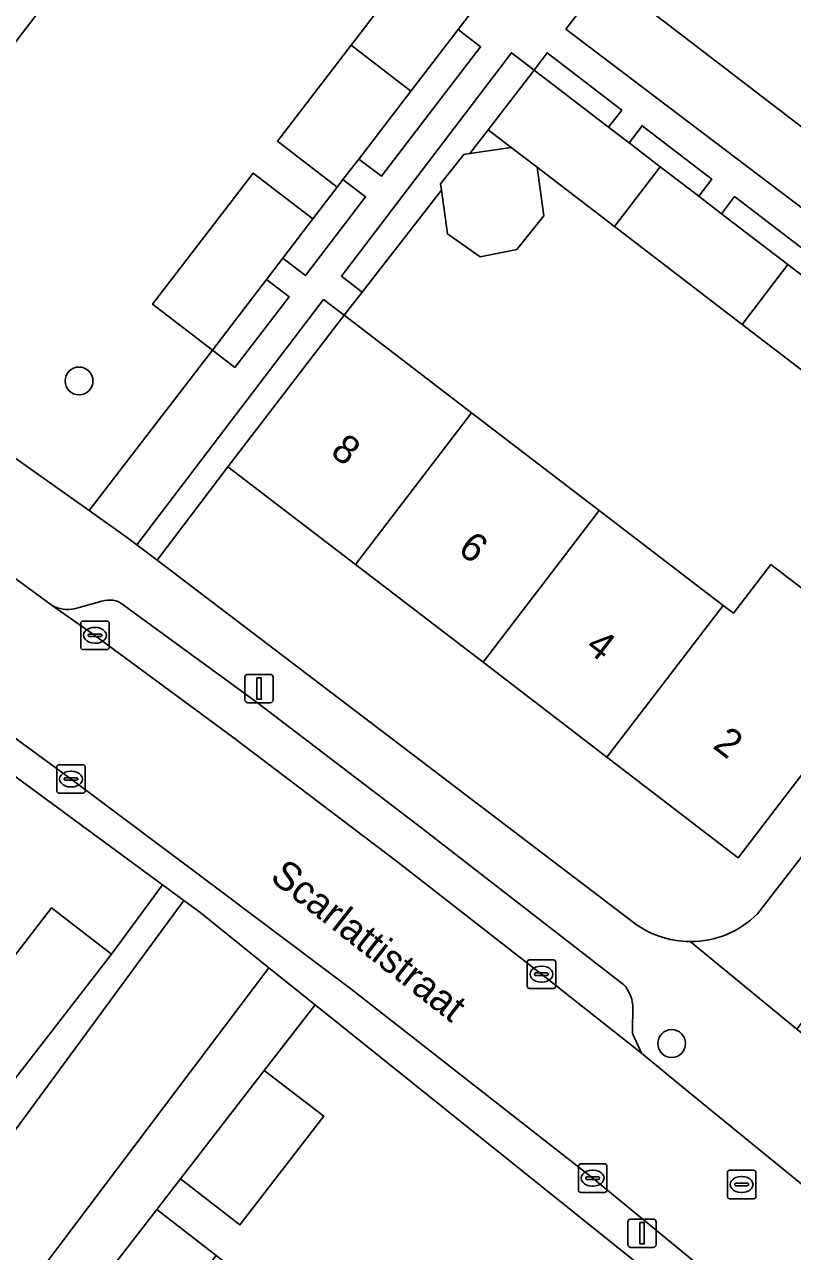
# Model space of a CAD drawing. Extents: x 159039 to 160102, y 381214 to 382524.
# Drawn here: x 159236.73 to 159263.73, y 381533.19 to 381576.34 of the extents above; entities that cross this region are included whole.
import ezdxf

# ---------------------------------------------------------------- set-up
doc = ezdxf.new("R2010")
doc.units = 0
for name, color, linetype in [('IMGEO_Boom', 7, 'Continuous'), ('IMGEO_Erf', 7, 'Continuous'), ('IMGEO_Groenvoorziening', 7, 'Continuous'), ('IMGEO_Kolk', 7, 'Continuous'), ('IMGEO_Lichtmast', 7, 'Continuous'), ('IMGEO_Openbare_ruimte_label', 7, 'Continuous'), ('IMGEO_Pand', 7, 'Continuous'), ('IMGEO_Pand_nummerreeks', 7, 'Continuous'), ('IMGEO_Parkeervlak_open', 7, 'Continuous'), ('IMGEO_Rijbaan_lokaal_open', 7, 'Continuous'), ('IMGEO_Rioolput', 7, 'Continuous'), ('IMGEO_Voetpad_open', 7, 'Continuous')]:
    doc.layers.add(name, color=color, linetype=linetype)

msp = doc.modelspace()

# ---------------------------------------------------------------- linework, layer by layer
at = {"layer": 'IMGEO_Boom'}
for centre in [(159238.645, 381563.806), (159259.483, 381540.5)]:
    msp.add_circle(centre, 0.489, dxfattribs=at)
at = {"layer": 'IMGEO_Erf'}
for points in [[(159235.43, 381585.407), (159238.851, 381589.872), (159242.227, 381594.278), (159245.671, 381598.772), (159249.144, 381603.304), (159252.495, 381607.678), (159255.951, 381612.187), (159259.296, 381616.552), (159262.812, 381621.141), (159268.105, 381617.085), (159264.589, 381612.497), (159261.244, 381608.132), (159263.733, 381606.225), (159260.278, 381601.716), (159257.789, 381603.622), (159254.438, 381599.249), (159257.012, 381597.277), (159253.539, 381592.743), (159250.964, 381594.716), (159247.52, 381590.222), (159244.145, 381585.817), (159240.723, 381581.352), (159237.276, 381576.854), (159233.825, 381572.35)], [(159227.485, 381567.4), (159239.005, 381559.243), (159243.332, 381564.89), (159241.228, 381566.502), (159244.764, 381571.117), (159246.868, 381569.505), (159247.724, 381570.622), (159245.62, 381572.234), (159248.211, 381575.615), (159250.859, 381579.071), (159252.964, 381577.459), (159253.738, 381578.469), (159254.47, 381579.425), (159252.366, 381581.037), (159255.007, 381584.485), (159258.451, 381588.979), (159260.555, 381587.366), (159261.311, 381588.352), (159261.528, 381588.636), (159259.424, 381590.249), (159261.926, 381593.514)], [(159259.234, 381576.433), (159268.71, 381569.162), (159269.835, 381568.299), (159273.812, 381573.488), (159277.602, 381578.435)], [(159261.962, 381565.796), (159257.471, 381569.237), (159254.749, 381571.323), (159254.989, 381569.613), (159254.037, 381568.427), (159252.746, 381568.172), (159251.602, 381568.976), (159251.387, 381570.516), (159248.601, 381566.929), (159247.971, 381566.118), (159252.45, 381562.686), (159256.94, 381559.245), (159261.298, 381555.906), (159261.655, 381555.632), (159262.975, 381557.354), (159267.229, 381554.093), (159265.91, 381552.372), (159261.821, 381547.037), (159257.209, 381550.571), (159252.851, 381553.911), (159248.361, 381557.351), (159243.882, 381560.783), (159241.386, 381557.502), (159258.08, 381544.802)], [(159262.507, 381545.066), (159272.367, 381557.814), (159271.062, 381558.823), (159267.444, 381561.595), (159269.054, 381563.696), (159267.929, 381564.558), (159266.916, 381565.334), (159265.306, 381563.234), (159261.962, 381565.796)], [(159234.178, 381540.742), (159237.678, 381545.272), (159239.784, 381543.644), (159241.577, 381546.081), (159228.043, 381556.036)], [(159247.238, 381500), (159268.86, 381524.286), (159246.942, 381541.865), (159245.158, 381539.557), (159247.25, 381537.94), (159244.299, 381534.121), (159242.207, 381535.738), (159241.376, 381534.663), (159243.468, 381533.046), (159245.588, 381531.374), (159243.761, 381529.009), (159241.624, 381530.66), (159239.781, 381528.274), (159241.687, 381526.801), (159239.335, 381523.759), (159237.43, 381525.232), (159235.947, 381523.313)]]:
    msp.add_lwpolyline(points, dxfattribs=at)
msp.add_lwpolyline([(159253.034, 381572.637), (159252.385, 381571.802), (159253.841, 381572.019)], close=True, dxfattribs=at)
for centre, radius, start, end in [((159260.144, 381547.429), 3.342, 269.9181, 315.0052), ((159260.145, 381547.427), 3.34, 231.8062, 269.8941)]:
    msp.add_arc(centre, radius, start, end, dxfattribs=at)
at = {"layer": 'IMGEO_Groenvoorziening'}
for points in [[(159259.234, 381576.433), (159257.173, 381578.013), (159256.868, 381577.615), (159255.768, 381576.179), (159267.355, 381567.397), (159268.71, 381569.162)], [(159252.767, 381575.558), (159251.973, 381576.166), (159250.315, 381574.003), (159248.482, 381571.611), (159249.276, 381571.003), (159251.109, 381573.395)], [(159252.385, 381571.802), (159253.034, 381572.637), (159254.644, 381574.739), (159253.849, 381575.348), (159247.873, 381567.494), (159248.601, 381566.929), (159251.387, 381570.516), (159251.356, 381570.737), (159252.172, 381571.77)], [(159254.644, 381574.739), (159257.267, 381572.729), (159257.728, 381573.331), (159255.105, 381575.341)], [(159258.445, 381572.782), (159257.984, 381572.18), (159259.082, 381571.338), (159260.436, 381570.301), (159260.897, 381570.902)], [(159248.719, 381570.277), (159247.925, 381570.885), (159247.724, 381570.622), (159246.868, 381569.505), (159245.81, 381568.124), (159246.604, 381567.516), (159247.662, 381568.897)], [(159261.697, 381570.29), (159261.236, 381569.688), (159263.573, 381567.897), (159265.93, 381566.09), (159266.392, 381566.692)], [(159246.032, 381566.769), (159245.238, 381567.377), (159243.332, 381564.89), (159244.126, 381564.282)], [(159247.971, 381566.118), (159247.246, 381566.669), (159240.68, 381558.039), (159241.386, 381557.502), (159243.882, 381560.783)], [(159245.322, 381543.165), (159242.889, 381545.116), (159242.332, 381545.526), (159233.959, 381534.143), (159236.862, 381531.952)]]:
    msp.add_lwpolyline(points, close=True, dxfattribs=at)
at = {"layer": 'IMGEO_Kolk'}
for p, q in [((159238.779, 381555.358), (159239.631, 381555.358)), ((159238.704, 381554.432), (159238.704, 381555.284)), ((159239.192, 381555.138), (159239.217, 381555.138)), ((159239.705, 381555.284), (159239.705, 381554.432)), ((159238.963, 381554.852), (159238.963, 381554.864)), ((159239.401, 381554.815), (159239.003, 381554.815)), ((159239.006, 381554.901), (159239.404, 381554.901)), ((159239.215, 381554.578), (159239.19, 381554.578)), ((159239.447, 381554.864), (159239.447, 381554.852)), ((159239.631, 381554.358), (159238.779, 381554.358)), ((159237.86, 381549.377), (159237.86, 381550.229)), ((159237.935, 381550.303), (159238.787, 381550.303)), ((159238.861, 381550.229), (159238.861, 381549.377)), ((159238.119, 381549.797), (159238.119, 381549.809)), ((159238.557, 381549.76), (159238.159, 381549.76)), ((159238.162, 381549.846), (159238.56, 381549.846)), ((159238.348, 381550.083), (159238.373, 381550.083)), ((159238.603, 381549.809), (159238.603, 381549.797)), ((159238.787, 381549.303), (159237.935, 381549.303)), ((159238.371, 381549.523), (159238.346, 381549.523)), ((159254.406, 381542.513), (159254.406, 381543.365)), ((159254.481, 381543.439), (159255.333, 381543.439)), ((159255.407, 381543.365), (159255.407, 381542.513)), ((159254.665, 381542.933), (159254.665, 381542.945)), ((159255.103, 381542.896), (159254.705, 381542.896)), ((159254.708, 381542.982), (159255.106, 381542.982)), ((159254.894, 381543.219), (159254.919, 381543.219)), ((159255.149, 381542.945), (159255.149, 381542.933)), ((159255.333, 381542.439), (159254.481, 381542.439)), ((159254.917, 381542.659), (159254.892, 381542.659)), ((159256.204, 381535.339), (159256.204, 381536.191)), ((159256.279, 381536.265), (159257.131, 381536.265)), ((159256.692, 381536.045), (159256.717, 381536.045)), ((159257.205, 381536.191), (159257.205, 381535.339)), ((159256.463, 381535.759), (159256.463, 381535.771)), ((159256.901, 381535.722), (159256.503, 381535.722)), ((159256.506, 381535.808), (159256.904, 381535.808)), ((159256.947, 381535.771), (159256.947, 381535.759)), ((159257.131, 381535.265), (159256.279, 381535.265)), ((159256.715, 381535.485), (159256.69, 381535.485))]:
    msp.add_line(p, q, dxfattribs=at)
for points in [[(159238.779, 381555.358), (159239.631, 381555.358)], [(159238.704, 381554.432), (159238.704, 381555.284)], [(159239.705, 381555.284), (159239.705, 381554.432)], [(159239.631, 381554.358), (159238.779, 381554.358)], [(159237.86, 381549.377), (159237.86, 381550.229)], [(159237.935, 381550.303), (159238.787, 381550.303)], [(159238.861, 381550.229), (159238.861, 381549.377)], [(159238.787, 381549.303), (159237.935, 381549.303)], [(159254.406, 381542.513), (159254.406, 381543.365)], [(159254.481, 381543.439), (159255.333, 381543.439)], [(159255.407, 381543.365), (159255.407, 381542.513)], [(159255.333, 381542.439), (159254.481, 381542.439)], [(159256.204, 381535.339), (159256.204, 381536.191)], [(159256.279, 381536.265), (159257.131, 381536.265)], [(159257.205, 381536.191), (159257.205, 381535.339)], [(159257.131, 381535.265), (159256.279, 381535.265)]]:
    msp.add_lwpolyline(points, dxfattribs=at)
for centre, radius, start, end in [((159238.781, 381555.282), 0.0765, 91.552, 178.448), ((159238.781, 381555.282), 0.0765, 91.552, 178.448), ((159239.629, 381555.282), 0.0765, 1.552, 88.448), ((159239.629, 381555.282), 0.0765, 1.552, 88.448), ((159239.003, 381554.861), 0.0403, 85.8775, 175.7526), ((159239, 381554.851), 0.0366, 178.938, 274.7102), ((159239.404, 381554.858), 0.043, 264.8664, 352.4533), ((159239.408, 381554.863), 0.0386, 1.7309, 96.639), ((159238.781, 381554.434), 0.0765, 181.552, 268.448), ((159238.781, 381554.434), 0.0765, 181.552, 268.448), ((159239.629, 381554.434), 0.0765, 271.552, 358.448), ((159239.629, 381554.434), 0.0765, 271.552, 358.448), ((159237.937, 381550.227), 0.0765, 91.552, 178.448), ((159237.937, 381550.227), 0.0765, 91.552, 178.448), ((159238.785, 381550.227), 0.0765, 1.552, 88.448), ((159238.785, 381550.227), 0.0765, 1.552, 88.448), ((159238.159, 381549.806), 0.0403, 85.8775, 175.7526), ((159238.156, 381549.796), 0.0366, 178.938, 274.7102), ((159238.56, 381549.803), 0.043, 264.8664, 352.4533), ((159238.564, 381549.808), 0.0386, 1.7309, 96.639), ((159237.937, 381549.379), 0.0765, 181.552, 268.448), ((159237.937, 381549.379), 0.0765, 181.552, 268.448), ((159238.785, 381549.379), 0.0765, 271.552, 358.448), ((159238.785, 381549.379), 0.0765, 271.552, 358.448), ((159254.483, 381543.363), 0.0765, 91.552, 178.448), ((159254.483, 381543.363), 0.0765, 91.552, 178.448), ((159255.331, 381543.363), 0.0765, 1.552, 88.448), ((159255.331, 381543.363), 0.0765, 1.552, 88.448), ((159254.705, 381542.942), 0.0403, 85.8775, 175.7526), ((159254.702, 381542.932), 0.0366, 178.938, 274.7102), ((159255.106, 381542.939), 0.043, 264.8664, 352.4533), ((159255.11, 381542.944), 0.0386, 1.7309, 96.639), ((159254.483, 381542.515), 0.0765, 181.552, 268.448), ((159254.483, 381542.515), 0.0765, 181.552, 268.448), ((159255.331, 381542.515), 0.0765, 271.552, 358.448), ((159255.331, 381542.515), 0.0765, 271.552, 358.448), ((159256.281, 381536.189), 0.0765, 91.552, 178.448), ((159256.281, 381536.189), 0.0765, 91.552, 178.448), ((159257.129, 381536.189), 0.0765, 1.552, 88.448), ((159257.129, 381536.189), 0.0765, 1.552, 88.448), ((159256.503, 381535.768), 0.0403, 85.8775, 175.7526), ((159256.5, 381535.758), 0.0366, 178.938, 274.7102), ((159256.904, 381535.765), 0.043, 264.8664, 352.4533), ((159256.908, 381535.77), 0.0386, 1.7309, 96.639), ((159256.281, 381535.341), 0.0765, 181.552, 268.448), ((159256.281, 381535.341), 0.0765, 181.552, 268.448), ((159257.129, 381535.341), 0.0765, 271.552, 358.448), ((159257.129, 381535.341), 0.0765, 271.552, 358.448)]:
    msp.add_arc(centre, radius, start, end, dxfattribs=at)
for centre, major_axis, ratio, start_param, end_param in [((159239.191, 381554.858), (-0.387, 0.002), 0.722429, 4.712389, 7.853982), ((159239.216, 381554.858), (-0.39, 0.002), 0.717154, 1.570796, 4.712389), ((159238.347, 381549.803), (-0.387, 0.002), 0.722429, 4.712389, 7.853982), ((159238.372, 381549.803), (-0.39, 0.002), 0.717154, 1.570796, 4.712389), ((159254.893, 381542.939), (-0.387, 0.002), 0.722429, 4.712389, 7.853982), ((159254.918, 381542.939), (-0.39, 0.002), 0.717154, 1.570796, 4.712389), ((159256.691, 381535.765), (-0.387, 0.002), 0.722429, 4.712389, 7.853982), ((159256.716, 381535.765), (-0.39, 0.002), 0.717154, 1.570796, 4.712389)]:
    msp.add_ellipse(centre, major_axis=major_axis, ratio=ratio, start_param=start_param, end_param=end_param, dxfattribs=at)
at = {"layer": 'IMGEO_Lichtmast'}
for p, q in [((159244.48, 381552.585), (159244.48, 381553.385)), ((159244.48, 381553.385), (159244.48, 381552.585)), ((159244.58, 381553.485), (159245.37, 381553.485)), ((159245.37, 381553.485), (159244.58, 381553.485)), ((159245.47, 381553.385), (159245.47, 381552.585)), ((159245.47, 381552.585), (159245.47, 381553.385)), ((159245.37, 381552.485), (159244.58, 381552.485)), ((159244.58, 381552.485), (159245.37, 381552.485)), ((159257.947, 381533.426), (159257.947, 381534.226)), ((159257.947, 381534.226), (159257.947, 381533.426)), ((159258.047, 381534.326), (159258.837, 381534.326)), ((159258.837, 381534.326), (159258.047, 381534.326)), ((159258.937, 381534.226), (159258.937, 381533.426)), ((159258.937, 381533.426), (159258.937, 381534.226)), ((159258.837, 381533.326), (159258.047, 381533.326)), ((159258.047, 381533.326), (159258.837, 381533.326))]:
    msp.add_line(p, q, dxfattribs=at)
for points in [[(159244.9, 381553.36), (159245.05, 381553.36), (159245.05, 381552.61), (159244.9, 381552.61), (159244.9, 381553.36)], [(159258.367, 381534.201), (159258.517, 381534.201), (159258.517, 381533.451), (159258.367, 381533.451), (159258.367, 381534.201)]]:
    msp.add_lwpolyline(points, dxfattribs=at)
for centre, start, end in [((159244.58, 381553.385), 90, 180), ((159244.58, 381553.385), 90, 180), ((159245.37, 381553.385), 0, 90), ((159245.37, 381553.385), 360, 90), ((159244.58, 381552.585), 180, 270), ((159244.58, 381552.585), 180, 270), ((159245.37, 381552.585), 270, 0), ((159245.37, 381552.585), 270, 0), ((159258.047, 381534.226), 90, 180), ((159258.047, 381534.226), 90, 180), ((159258.837, 381534.226), 0, 90), ((159258.837, 381534.226), 360, 90), ((159258.047, 381533.426), 180, 270), ((159258.047, 381533.426), 180, 270), ((159258.837, 381533.426), 270, 0), ((159258.837, 381533.426), 270, 0)]:
    msp.add_arc(centre, 0.1, start, end, dxfattribs=at)
at = {"layer": 'IMGEO_Pand'}
for points in [[(159231.983, 381580.909), (159228.532, 381576.406), (159229.978, 381575.298), (159233.825, 381572.35), (159237.276, 381576.854)], [(159252.714, 381577.133), (159252.964, 381577.459), (159250.859, 381579.071), (159248.211, 381575.615), (159250.315, 381574.003), (159251.973, 381576.166)], [(159250.315, 381574.003), (159248.211, 381575.615), (159245.62, 381572.234), (159247.724, 381570.622), (159247.925, 381570.885), (159248.482, 381571.611)], [(159257.267, 381572.729), (159254.644, 381574.739), (159253.034, 381572.637), (159253.841, 381572.019), (159254.749, 381571.323), (159257.471, 381569.237), (159259.082, 381571.338), (159257.984, 381572.18)], [(159254.749, 381571.323), (159253.841, 381572.019), (159252.385, 381571.802), (159252.172, 381571.77), (159251.356, 381570.737), (159251.387, 381570.516), (159251.602, 381568.976), (159252.746, 381568.172), (159254.037, 381568.427), (159254.989, 381569.613)], [(159261.236, 381569.688), (159260.436, 381570.301), (159259.082, 381571.338), (159257.471, 381569.237), (159261.962, 381565.796), (159263.573, 381567.897)], [(159245.81, 381568.124), (159246.868, 381569.505), (159244.764, 381571.117), (159241.228, 381566.502), (159243.332, 381564.89), (159245.238, 381567.377)], [(159266.573, 381565.597), (159265.93, 381566.09), (159263.573, 381567.897), (159261.962, 381565.796), (159265.306, 381563.234), (159266.916, 381565.334)], [(159252.45, 381562.686), (159247.971, 381566.118), (159243.882, 381560.783), (159248.361, 381557.351)], [(159252.851, 381553.911), (159256.94, 381559.245), (159252.45, 381562.686), (159248.361, 381557.351)], [(159252.851, 381553.911), (159257.209, 381550.571), (159261.298, 381555.906), (159256.94, 381559.245)], [(159257.209, 381550.571), (159261.821, 381547.037), (159265.91, 381552.372), (159267.229, 381554.093), (159262.975, 381557.354), (159261.655, 381555.632), (159261.298, 381555.906)], [(159234.178, 381540.742), (159236.286, 381539.116), (159239.784, 381543.644), (159237.678, 381545.272)], [(159247.25, 381537.94), (159245.158, 381539.557), (159242.207, 381535.738), (159244.299, 381534.121)], [(159243.468, 381533.046), (159241.376, 381534.663), (159237.689, 381529.891), (159239.781, 381528.274), (159241.624, 381530.66)]]:
    msp.add_lwpolyline(points, close=True, dxfattribs=at)
at = {"layer": 'IMGEO_Parkeervlak_open'}
for points in [[(159237.705, 381555.91), (159239.205, 381554.857), (159244.049, 381551.279), (159249.86, 381546.875), (159254.906, 381542.939), (159258.426, 381540.166), (159258.107, 381540.849), (159258.116, 381541.865)], [(159239.449, 381556.054), (159238.48, 381555.792)], [(159257.806, 381542.566), (159250.65, 381548.113), (159244.916, 381552.484), (159240.2, 381555.929)]]:
    msp.add_lwpolyline(points, dxfattribs=at)
for centre, radius, start, end in [((159238.248, 381556.874), 1.106, 240.5902, 282.0953), ((159239.714, 381555.325), 0.775, 51.1482, 109.9519), ((159256.847, 381541.723), 1.276, 6.3842, 41.3282)]:
    msp.add_arc(centre, radius, start, end, dxfattribs=at)
at = {"layer": 'IMGEO_Rijbaan_lokaal_open'}
for points in [[(159259.958, 381538.894), (159258.426, 381540.166), (159254.906, 381542.939), (159249.86, 381546.875), (159244.049, 381551.279), (159239.205, 381554.857), (159237.705, 381555.91), (159234.652, 381558.135)], [(159230.284, 381555.722), (159238.362, 381549.804), (159239.339, 381549.072), (159242.969, 381546.354), (159248.2, 381542.427), (159256.706, 381535.766), (159269.617, 381525.152), (159272.501, 381522.717)], [(159274.407, 381527.151), (159273.92, 381527.538), (159269.992, 381530.657), (159266.264, 381533.753), (159266.069, 381533.916), (159259.958, 381538.894)]]:
    msp.add_lwpolyline(points, dxfattribs=at)
at = {"layer": 'IMGEO_Rioolput'}
for p, q in [((159261.443, 381535.116), (159261.443, 381535.968)), ((159261.518, 381536.042), (159262.37, 381536.042)), ((159262.444, 381535.968), (159262.444, 381535.116)), ((159261.702, 381535.536), (159261.702, 381535.548)), ((159262.14, 381535.499), (159261.742, 381535.499)), ((159261.745, 381535.585), (159262.143, 381535.585)), ((159261.931, 381535.822), (159261.956, 381535.822)), ((159262.186, 381535.548), (159262.186, 381535.536)), ((159261.954, 381535.262), (159261.929, 381535.262)), ((159262.37, 381535.042), (159261.518, 381535.042))]:
    msp.add_line(p, q, dxfattribs=at)
for points in [[(159261.443, 381535.116), (159261.443, 381535.968)], [(159261.518, 381536.042), (159262.37, 381536.042)], [(159262.444, 381535.968), (159262.444, 381535.116)], [(159262.37, 381535.042), (159261.518, 381535.042)]]:
    msp.add_lwpolyline(points, dxfattribs=at)
for centre, radius, start, end in [((159261.52, 381535.966), 0.0765, 91.552, 178.448), ((159261.52, 381535.966), 0.0765, 91.552, 178.448), ((159262.368, 381535.966), 0.0765, 1.552, 88.448), ((159262.368, 381535.966), 0.0765, 1.552, 88.448), ((159261.742, 381535.545), 0.0403, 85.8775, 175.7526), ((159261.739, 381535.535), 0.0366, 178.938, 274.7102), ((159262.143, 381535.542), 0.043, 264.8664, 352.4533), ((159262.147, 381535.547), 0.0386, 1.7309, 96.639), ((159261.52, 381535.118), 0.0765, 181.552, 268.448), ((159261.52, 381535.118), 0.0765, 181.552, 268.448), ((159262.368, 381535.118), 0.0765, 271.552, 358.448), ((159262.368, 381535.118), 0.0765, 271.552, 358.448)]:
    msp.add_arc(centre, radius, start, end, dxfattribs=at)
for centre, major_axis, ratio, start_param, end_param in [((159261.93, 381535.542), (-0.387, 0.002), 0.722429, 4.712389, 7.853982), ((159261.955, 381535.542), (-0.39, 0.002), 0.717154, 1.570796, 4.712389)]:
    msp.add_ellipse(centre, major_axis=major_axis, ratio=ratio, start_param=start_param, end_param=end_param, dxfattribs=at)
at = {"layer": 'IMGEO_Voetpad_open'}
for points in [[(159299.551, 381592.96), (159276.512, 381563.173), (159275.188, 381561.461), (159273.986, 381559.907), (159272.367, 381557.814), (159262.507, 381545.066)], [(159267.355, 381567.397), (159255.768, 381576.179), (159256.868, 381577.615)], [(159252.714, 381577.133), (159251.973, 381576.166), (159252.767, 381575.558), (159251.109, 381573.395), (159249.276, 381571.003), (159248.482, 381571.611), (159247.925, 381570.885), (159248.719, 381570.277), (159247.662, 381568.897), (159246.604, 381567.516), (159245.81, 381568.124), (159245.238, 381567.377), (159246.032, 381566.769), (159244.126, 381564.282), (159243.332, 381564.89), (159239.005, 381559.243), (159240.353, 381558.288), (159240.68, 381558.039), (159247.246, 381566.669), (159247.971, 381566.118), (159248.601, 381566.929), (159247.873, 381567.494), (159253.849, 381575.348), (159254.644, 381574.739), (159255.105, 381575.341), (159257.728, 381573.331), (159257.267, 381572.729), (159257.984, 381572.18), (159258.445, 381572.782), (159260.897, 381570.902), (159260.436, 381570.301), (159261.236, 381569.688), (159261.697, 381570.29), (159266.392, 381566.692)], [(159239.005, 381559.243), (159227.485, 381567.4)], [(159218.334, 381561.045), (159223.584, 381558.124), (159228.043, 381556.036), (159241.577, 381546.081), (159242.332, 381545.526), (159242.889, 381545.116), (159245.322, 381543.165), (159246.942, 381541.865), (159268.86, 381524.286), (159271.223, 381522.405), (159291.411, 381504.397)], [(159258.08, 381544.802), (159241.386, 381557.502), (159240.68, 381558.039), (159240.353, 381558.288), (159239.005, 381559.243)], [(159234.652, 381558.135), (159237.705, 381555.91)], [(159238.48, 381555.792), (159239.449, 381556.054)], [(159240.2, 381555.929), (159244.916, 381552.484), (159250.65, 381548.113), (159257.806, 381542.566)], [(159272.501, 381522.717), (159269.617, 381525.152), (159256.706, 381535.766), (159248.2, 381542.427), (159242.969, 381546.354), (159239.339, 381549.072), (159238.362, 381549.804), (159230.284, 381555.722)], [(159233.855, 381524.929), (159237.689, 381529.891), (159241.376, 381534.663), (159242.207, 381535.738), (159245.158, 381539.557), (159246.942, 381541.865), (159245.322, 381543.165), (159236.862, 381531.952), (159233.959, 381534.143), (159242.332, 381545.526), (159241.577, 381546.081), (159239.784, 381543.644), (159236.286, 381539.116)], [(159270.517, 381535.585), (159266.26, 381539.068), (159263.89, 381541), (159260.139, 381544.087)], [(159260.139, 381544.087), (159263.89, 381541), (159264.122, 381541.313)], [(159258.116, 381541.865), (159258.107, 381540.849), (159258.426, 381540.166), (159259.958, 381538.894), (159266.069, 381533.916), (159266.264, 381533.753)]]:
    msp.add_lwpolyline(points, dxfattribs=at)
for centre, radius, start, end in [((159238.248, 381556.874), 1.106, 240.5902, 282.0953), ((159239.714, 381555.325), 0.775, 51.1482, 109.9519), ((159260.144, 381547.429), 3.342, 269.9181, 315.0052), ((159260.145, 381547.427), 3.34, 231.8062, 269.8941), ((159256.847, 381541.723), 1.276, 6.3842, 41.3282)]:
    msp.add_arc(centre, radius, start, end, dxfattribs=at)

# ---------------------------------------------------------------- texts
at = {"layer": 'IMGEO_Openbare_ruimte_label'}
msp.add_text('Scarlattistraat', height=1, rotation=321.8235, dxfattribs=at).set_placement((159245.317, 381546.269))
at = {"layer": 'IMGEO_Pand_nummerreeks'}
for s, p in [('8', (159247.442, 381561.23)), ('6', (159251.923, 381557.795)), ('4', (159256.408, 381554.359)), ('2', (159260.891, 381550.924))]:
    msp.add_text(s, height=1, rotation=322.5384, dxfattribs=at).set_placement(p)

doc.saveas('drawing.dxf')
